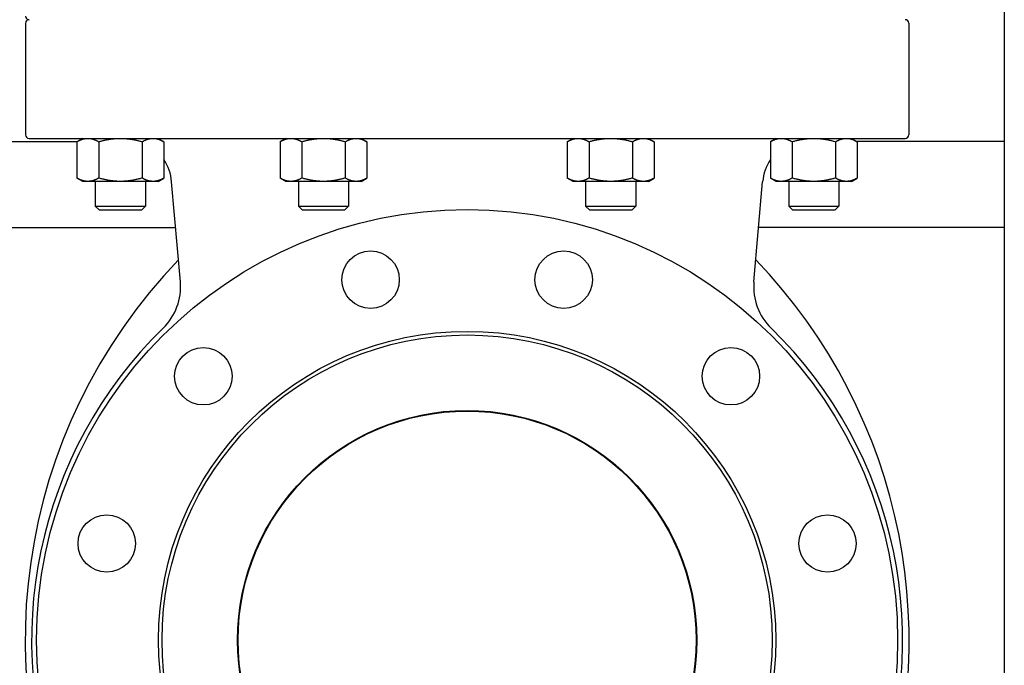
# Model space of a CAD drawing. Header units: inches. Extents: x 18 to 846, y -67 to 561.
# Tile 472 of 656: x 427 to 445, y 268 to 279. Entities that reach past the tile are written whole.
import ezdxf

# ---------------------------------------------------------------- set-up
doc = ezdxf.new("R2010")
doc.units = ezdxf.units.IN
doc.header["$LTSCALE"] = 24
doc.header["$MEASUREMENT"] = 0
doc.layers.add('Visible (ANSI)', color=7, linetype='Continuous', lineweight=30)

msp = doc.modelspace()

# ---------------------------------------------------------------- linework, layer by layer
at = {"layer": 'Visible (ANSI)'}
for p, q in [((444.53743, 293.04286), (444.53743, 257.29286)), ((427.48243, 279.35036), (427.48243, 277.40886)), ((442.87443, 279.35036), (442.87443, 277.40886)), ((426.03743, 277.29286), (428.39012, 277.29286)), ((427.54543, 277.34586), (442.81143, 277.34586)), ((428.48192, 277.34586), (428.38044, 277.28727)), ((428.38044, 277.28727), (428.38044, 276.65446)), ((428.75918, 277.28727), (428.75918, 276.65446)), ((429.51666, 277.28727), (429.51666, 276.65446)), ((429.79533, 277.34505), (429.8954, 277.28727)), ((429.8954, 277.28727), (429.8954, 276.65446)), ((432.02037, 277.34586), (431.91888, 277.28727)), ((431.91888, 277.28727), (431.91888, 276.65446)), ((432.29763, 277.28727), (432.29763, 276.65446)), ((433.05511, 277.28727), (433.05511, 276.65446)), ((433.33237, 277.34586), (433.43385, 277.28727)), ((433.43385, 277.28727), (433.43385, 276.65446)), ((437.02449, 277.34586), (436.92301, 277.28727)), ((436.92301, 277.28727), (436.92301, 276.65446)), ((437.30175, 277.28727), (437.30175, 276.65446)), ((438.05923, 277.28727), (438.05923, 276.65446)), ((438.33649, 277.34586), (438.43797, 277.28727)), ((438.43797, 277.28727), (438.43797, 276.65446)), ((440.56153, 277.34505), (440.46145, 277.28727)), ((440.46145, 277.28727), (440.46145, 276.65446)), ((440.8402, 277.28727), (440.8402, 276.65446)), ((441.59768, 277.28727), (441.59768, 276.65446)), ((441.87494, 277.34586), (441.97642, 277.28727)), ((444.53743, 277.29286), (441.96674, 277.29286)), ((441.97642, 277.28727), (441.97642, 276.65446)), ((428.48192, 276.59586), (428.38044, 276.65446)), ((428.56981, 276.59586), (428.48192, 276.59586)), ((429.13792, 276.59586), (428.56981, 276.59586)), ((428.70042, 276.59586), (428.70042, 276.16751)), ((429.70603, 276.59586), (429.13792, 276.59586)), ((429.57542, 276.59586), (429.57542, 276.16751)), ((429.79392, 276.59586), (429.70603, 276.59586)), ((429.79392, 276.59586), (429.8954, 276.65446)), ((430.18228, 274.84439), (430.02948, 276.59094)), ((432.02037, 276.59586), (431.91888, 276.65446)), ((432.10826, 276.59586), (432.02037, 276.59586)), ((432.67637, 276.59586), (432.10826, 276.59586)), ((432.23887, 276.59586), (432.23887, 276.16751)), ((433.24448, 276.59586), (432.67637, 276.59586)), ((433.11387, 276.59586), (433.11387, 276.16751)), ((433.33237, 276.59586), (433.24448, 276.59586)), ((433.33237, 276.59586), (433.43385, 276.65446)), ((437.02449, 276.59586), (436.92301, 276.65446)), ((437.11238, 276.59586), (437.02449, 276.59586)), ((437.68049, 276.59586), (437.11238, 276.59586)), ((437.24299, 276.59586), (437.24299, 276.16751)), ((438.2486, 276.59586), (437.68049, 276.59586)), ((438.11799, 276.59586), (438.11799, 276.16751)), ((438.33649, 276.59586), (438.2486, 276.59586)), ((438.33649, 276.59586), (438.43797, 276.65446)), ((440.17458, 274.84439), (440.32738, 276.59094)), ((440.56294, 276.59586), (440.46145, 276.65446)), ((440.65083, 276.59586), (440.56294, 276.59586)), ((441.21894, 276.59586), (440.65083, 276.59586)), ((440.78144, 276.59586), (440.78144, 276.16751)), ((441.78705, 276.59586), (441.21894, 276.59586)), ((441.65644, 276.59586), (441.65644, 276.16751)), ((441.87494, 276.59586), (441.78705, 276.59586)), ((441.87494, 276.59586), (441.97642, 276.65446)), ((428.70042, 276.16751), (429.57542, 276.16751)), ((428.76657, 276.10136), (428.70042, 276.16751)), ((428.76657, 276.10136), (429.50927, 276.10136)), ((429.50927, 276.10136), (429.57542, 276.16751)), ((432.23887, 276.16751), (433.11387, 276.16751)), ((432.30502, 276.10136), (432.23887, 276.16751)), ((432.30502, 276.10136), (433.04772, 276.10136)), ((433.04772, 276.10136), (433.11387, 276.16751)), ((437.24299, 276.16751), (438.11799, 276.16751)), ((437.30914, 276.10136), (437.24299, 276.16751)), ((437.30914, 276.10136), (438.05184, 276.10136)), ((438.05184, 276.10136), (438.11799, 276.16751)), ((440.78144, 276.16751), (441.65644, 276.16751)), ((440.84759, 276.10136), (440.78144, 276.16751)), ((440.84759, 276.10136), (441.59029, 276.10136)), ((441.59029, 276.10136), (441.65644, 276.16751)), ((426.03743, 275.79286), (430.0993, 275.79286)), ((444.53743, 275.79286), (440.25756, 275.79286))]:
    msp.add_line(p, q, dxfattribs=at)
for centre, radius in [((435.17843, 268.60536), 7.5), ((433.49611, 274.88388), 0.5), ((436.86075, 274.88388), 0.5), ((435.17843, 268.60536), 5.378), ((435.17843, 268.60536), 5.315), ((430.58223, 273.20156), 0.5), ((439.77462, 273.20156), 0.5), ((435.17843, 268.60536), 4), ((435.17843, 268.60536), 3.99), ((428.89991, 270.28769), 0.5), ((441.45695, 270.28769), 0.5)]:
    msp.add_circle(centre, radius, dxfattribs=at)
for centre, radius, start, end in [((427.54543, 279.47636), 0.063, 180, 270), ((427.54543, 279.35036), 0.063, 90, 180), ((442.81143, 279.35036), 0.063, 0, 90), ((427.54543, 277.40886), 0.063, 180, 270), ((442.81143, 277.40886), 0.063, 270, 0), ((429.20562, 276.51886), 0.827, 5, 33.480325), ((441.15123, 276.51886), 0.827, 146.519675, 175), ((437.02625, 268.60536), 9.54783, 136.081373, 207.662302), ((433.3306, 268.60536), 9.54783, 338.457142, 43.918627), ((429.18608, 274.75724), 1, 314.247392, 5), ((441.17077, 274.75724), 1, 175, 225.752608), ((435.17843, 268.60536), 7.588, 134.247392, 45.752608)]:
    msp.add_arc(centre, radius, start, end, dxfattribs=at)
for points, weights in [([(428.38044, 277.28727), (428.48192, 277.34586), (428.56981, 277.34586)], [1.01001874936, 1.04314139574, 1]), ([(428.56981, 277.34586), (428.65769, 277.34586), (428.75918, 277.28727)], [1, 1.04314139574, 1.01001874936]), ([(428.75918, 277.28727), (428.96215, 277.34586), (429.13792, 277.34586)], [1.01001874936, 1.04314139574, 1]), ([(429.13792, 277.34586), (429.31369, 277.34586), (429.51666, 277.28727)], [1, 1.04314139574, 1.01001874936]), ([(429.51666, 277.28727), (429.61815, 277.34586), (429.70603, 277.34586)], [1.01001874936, 1.04314139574, 1]), ([(429.70603, 277.34586), (429.79392, 277.34586), (429.8954, 277.28727)], [1, 1.04314139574, 1.01001874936]), ([(431.91888, 277.28727), (432.02037, 277.34586), (432.10826, 277.34586)], [1.01001874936, 1.04314139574, 1]), ([(432.10826, 277.34586), (432.19614, 277.34586), (432.29763, 277.28727)], [1, 1.04314139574, 1.01001874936]), ([(432.29763, 277.28727), (432.50059, 277.34586), (432.67637, 277.34586)], [1.01001874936, 1.04314139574, 1]), ([(432.67637, 277.34586), (432.85214, 277.34586), (433.05511, 277.28727)], [1, 1.04314139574, 1.01001874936]), ([(433.05511, 277.28727), (433.15659, 277.34586), (433.24448, 277.34586)], [1.01001874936, 1.04314139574, 1]), ([(433.24448, 277.34586), (433.33237, 277.34586), (433.43385, 277.28727)], [1, 1.04314139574, 1.01001874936]), ([(436.92301, 277.28727), (437.02449, 277.34586), (437.11238, 277.34586)], [1.01001874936, 1.04314139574, 1]), ([(437.11238, 277.34586), (437.20026, 277.34586), (437.30175, 277.28727)], [1, 1.04314139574, 1.01001874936]), ([(437.30175, 277.28727), (437.50472, 277.34586), (437.68049, 277.34586)], [1.01001874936, 1.04314139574, 1]), ([(437.68049, 277.34586), (437.85626, 277.34586), (438.05923, 277.28727)], [1, 1.04314139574, 1.01001874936]), ([(438.05923, 277.28727), (438.16072, 277.34586), (438.2486, 277.34586)], [1.01001874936, 1.04314139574, 1]), ([(438.2486, 277.34586), (438.33649, 277.34586), (438.43797, 277.28727)], [1, 1.04314139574, 1.01001874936]), ([(440.46145, 277.28727), (440.56294, 277.34586), (440.65083, 277.34586)], [1.01001874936, 1.04314139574, 1]), ([(440.65083, 277.34586), (440.73871, 277.34586), (440.8402, 277.28727)], [1, 1.04314139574, 1.01001874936]), ([(440.8402, 277.28727), (441.04316, 277.34586), (441.21894, 277.34586)], [1.01001874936, 1.04314139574, 1]), ([(441.21894, 277.34586), (441.39471, 277.34586), (441.59768, 277.28727)], [1, 1.04314139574, 1.01001874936]), ([(441.59768, 277.28727), (441.69916, 277.34586), (441.78705, 277.34586)], [1.01001874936, 1.04314139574, 1]), ([(441.78705, 277.34586), (441.87494, 277.34586), (441.97642, 277.28727)], [1, 1.04314139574, 1.01001874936]), ([(428.56981, 276.59586), (428.48192, 276.59586), (428.38044, 276.65446)], [1, 1.04314139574, 1.01001874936]), ([(428.75918, 276.65446), (428.65769, 276.59586), (428.56981, 276.59586)], [1.01001874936, 1.04314139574, 1]), ([(429.13792, 276.59586), (428.96215, 276.59586), (428.75918, 276.65446)], [1, 1.04314139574, 1.01001874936]), ([(429.51666, 276.65446), (429.31369, 276.59586), (429.13792, 276.59586)], [1.01001874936, 1.04314139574, 1]), ([(429.70603, 276.59586), (429.61815, 276.59586), (429.51666, 276.65446)], [1, 1.04314139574, 1.01001874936]), ([(429.8954, 276.65446), (429.79392, 276.59586), (429.70603, 276.59586)], [1.01001874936, 1.04314139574, 1]), ([(432.10826, 276.59586), (432.02037, 276.59586), (431.91888, 276.65446)], [1, 1.04314139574, 1.01001874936]), ([(432.29763, 276.65446), (432.19614, 276.59586), (432.10826, 276.59586)], [1.01001874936, 1.04314139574, 1]), ([(432.67637, 276.59586), (432.50059, 276.59586), (432.29763, 276.65446)], [1, 1.04314139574, 1.01001874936]), ([(433.05511, 276.65446), (432.85214, 276.59586), (432.67637, 276.59586)], [1.01001874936, 1.04314139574, 1]), ([(433.24448, 276.59586), (433.15659, 276.59586), (433.05511, 276.65446)], [1, 1.04314139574, 1.01001874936]), ([(433.43385, 276.65446), (433.33237, 276.59586), (433.24448, 276.59586)], [1.01001874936, 1.04314139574, 1]), ([(437.11238, 276.59586), (437.02449, 276.59586), (436.92301, 276.65446)], [1, 1.04314139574, 1.01001874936]), ([(437.30175, 276.65446), (437.20026, 276.59586), (437.11238, 276.59586)], [1.01001874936, 1.04314139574, 1]), ([(437.68049, 276.59586), (437.50472, 276.59586), (437.30175, 276.65446)], [1, 1.04314139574, 1.01001874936]), ([(438.05923, 276.65446), (437.85626, 276.59586), (437.68049, 276.59586)], [1.01001874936, 1.04314139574, 1]), ([(438.2486, 276.59586), (438.16072, 276.59586), (438.05923, 276.65446)], [1, 1.04314139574, 1.01001874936]), ([(438.43797, 276.65446), (438.33649, 276.59586), (438.2486, 276.59586)], [1.01001874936, 1.04314139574, 1]), ([(440.65083, 276.59586), (440.56294, 276.59586), (440.46145, 276.65446)], [1, 1.04314139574, 1.01001874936]), ([(440.8402, 276.65446), (440.73871, 276.59586), (440.65083, 276.59586)], [1.01001874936, 1.04314139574, 1]), ([(441.21894, 276.59586), (441.04316, 276.59586), (440.8402, 276.65446)], [1, 1.04314139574, 1.01001874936]), ([(441.59768, 276.65446), (441.39471, 276.59586), (441.21894, 276.59586)], [1.01001874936, 1.04314139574, 1]), ([(441.78705, 276.59586), (441.69916, 276.59586), (441.59768, 276.65446)], [1, 1.04314139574, 1.01001874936]), ([(441.97642, 276.65446), (441.87494, 276.59586), (441.78705, 276.59586)], [1.01001874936, 1.04314139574, 1])]:
    msp.add_rational_spline(points, weights, degree=2, dxfattribs=at)

doc.saveas('drawing.dxf')
